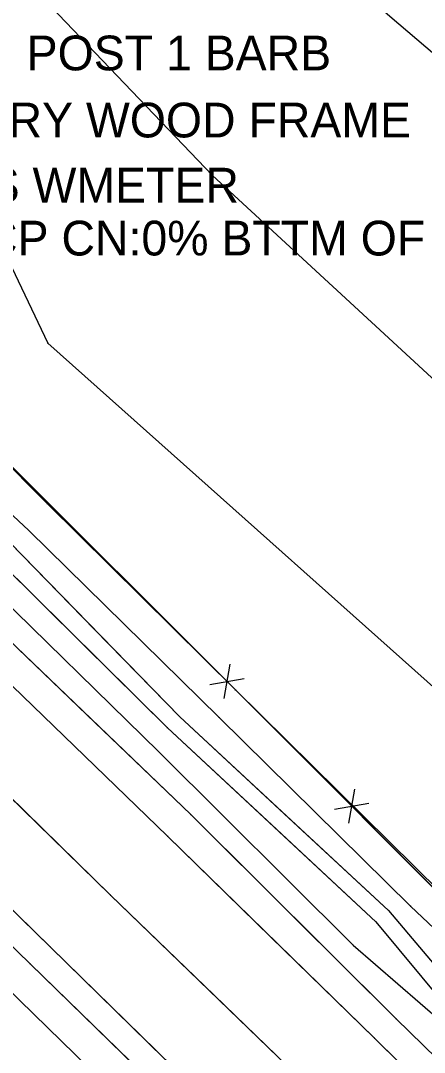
# Model space of a CAD drawing. Extents: x -99999 to 591807, y -99999 to 347168.
# Drawn here: x 588313 to 588371.1, y 346169.7 to 346318.1 of the extents above; entities that cross this region are included whole.
import ezdxf

# ---------------------------------------------------------------- set-up
doc = ezdxf.new("R2010")
doc.units = 0
for name, color, linetype in [('S_BREAKLINE', 7, 'Continuous'), ('S_DITCHLINE', 7, 'Continuous'), ('S_EDGE_PAVEMENT', 7, 'Continuous'), ('S_FENCE', 7, 'Continuous'), ('S_FENCE_ANNOT', 7, 'Continuous'), ('S_GRD_PT_SYM', 7, 'Continuous'), ('S_MSC_PT_SYM', 7, 'Continuous'), ('S_PAVEMENT_CROWN', 7, 'Continuous'), ('S_RDW_PT_SYM', 7, 'Continuous'), ('S_SHOULDER', 7, 'Continuous'), ('S_SIDE_DRAIN_ANNOT', 7, 'Continuous'), ('S_SURVEY_TEXT_ANNOT', 7, 'Continuous'), ('S_WATER_UTILITIES_ANNOT', 7, 'Continuous')]:
    doc.layers.add(name, color=color, linetype=linetype)

msp = doc.modelspace()

# ---------------------------------------------------------------- linework, layer by layer
at = {"layer": 'S_BREAKLINE'}
for points in [[(587985.01, 346494.14), (588043.41, 346436.28), (588108.56, 346374.61), (588173.85, 346311.36), (588242.38, 346247.25), (588302.7, 346186.99), (588369.16, 346122.22), (588383.21, 346097.17), (588432.31, 346045.45), (588485.71, 345983.72), (588533.05, 345919.6)], [(588299.19, 346377.64), (588366.17, 346318.8), (588440.61, 346255.39), (588496.62, 346206.57), (588557.83, 346156.73), (588564.95, 346105.45), (588553.04, 346083.89)], [(588283.57, 346355.46), (588340.6, 346295.86), (588409.28, 346232.54), (588468.37, 346179.49), (588524.07, 346121.54)], [(588270.95, 346334.36), (588298.93, 346309.42), (588316.92, 346271.71), (588387.51, 346208.81), (588441.3, 346152.59), (588498.26, 346098.51), (588551.79, 346050.32), (588556.5, 346044.43)], [(588267.58, 346315.92), (588265.42, 346299.16), (588287.03, 346278.58), (588316.87, 346248.58), (588343.92, 346221.84), (588373.42, 346192.77), (588395.23, 346170.53), (588420.01, 346145.89), (588449.8, 346115.64), (588486.71, 346078.8), (588522.48, 346044.9), (588554.84, 346014.16), (588576.03, 345995.15)], [(588258.5, 346291), (588282.77, 346274.06), (588314.17, 346244.77), (588341.56, 346217.86), (588369.12, 346190.73), (588392.9, 346168.32), (588418.34, 346141.71), (588447.62, 346113.3), (588484.57, 346077), (588520.03, 346043.23), (588550.34, 346012.54), (588575.48, 345989.74), (588578.82, 345983.15)], [(588254.07, 346286.79), (588276.18, 346265.98), (588307.66, 346237.58), (588332.89, 346212.93), (588360.88, 346185.11), (588386.62, 346162.85), (588413.05, 346137.05), (588442.35, 346107.7), (588480.66, 346072.64), (588515.17, 346038.54), (588542.87, 346006.76), (588564.23, 345981.49), (588590.98, 345941.88), (588596.77, 345935.72)]]:
    msp.add_lwpolyline(points, dxfattribs=at)
at = {"layer": 'S_DITCHLINE'}
for points in [[(588257.35, 346289.25), (588280.5, 346271.3), (588311.42, 346243.03), (588335.92, 346217.96), (588365.97, 346190.07), (588375.97, 346178.27), (588390.65, 346166.99), (588416.36, 346140.22), (588445.78, 346111.15), (588483.3, 346075.52), (588519.2, 346042.05), (588548.23, 346010.87), (588571.04, 345986.23), (588581.12, 345970.7), (588597.81, 345946.58), (588601.9, 345941.76), (588631.02, 345942.63), (588635.56, 345948.64), (588633.33, 345950.72), (588636.71, 345965.2), (588640.07, 345982.32), (588641.42, 345998.38)], [(588257.35, 346289.25), (588268.93, 346280.28), (588280.5, 346271.3), (588295.96, 346257.16), (588311.42, 346243.03), (588323.67, 346230.49), (588335.92, 346217.96), (588350.95, 346204.01), (588365.97, 346190.07), (588375.97, 346178.27)], [(588256.25, 346288.52), (588279.62, 346269.83), (588309.93, 346240.28), (588334.15, 346216.38), (588364.16, 346188.47), (588374.07, 346176.5), (588389.18, 346164.47), (588414.62, 346138.08), (588443.67, 346108.88), (588482.06, 346074.03), (588517.39, 346040.35), (588546.17, 346009.02), (588569.05, 345985.25), (588580.19, 345969.8), (588596.13, 345945.07), (588601.11, 345940.15)], [(588256.25, 346288.52), (588267.93, 346279.17), (588279.62, 346269.83), (588294.77, 346255.05), (588309.93, 346240.28), (588322.04, 346228.33), (588334.15, 346216.38), (588349.16, 346202.42), (588364.16, 346188.47), (588374.07, 346176.5)]]:
    msp.add_lwpolyline(points, dxfattribs=at)
at = {"layer": 'S_EDGE_PAVEMENT'}
for points in [[(588006.51, 346515.67), (588037.25, 346486.28), (588068.97, 346456.07), (588098.41, 346427.99), (588126.49, 346401.05), (588156.06, 346372.42), (588184.38, 346345.17), (588213.09, 346317.55), (588241.74, 346289.83), (588275.21, 346257.52), (588304.28, 346229.62), (588334.12, 346200.8), (588363.95, 346171.7), (588391.18, 346144.84), (588419.55, 346117.13), (588447.95, 346088.7), (588472.86, 346062.77), (588495.2, 346037.93), (588515.96, 346012.84), (588538.3, 345983.93), (588553.85, 345961.48), (588569.44, 345935.94), (588581.55, 345913.63)], [(587990.04, 346499.66), (588021.44, 346469.83), (588052.98, 346439.41), (588082.26, 346411.47), (588110.16, 346384.47), (588139.71, 346355.89), (588167.47, 346329.09), (588196.94, 346300.74), (588228.68, 346270.07), (588258.37, 346241.41), (588287.79, 346213.57), (588317.3, 346184.82), (588347.78, 346154.95), (588374.65, 346128.54), (588403.23, 346100.42), (588430.53, 346073), (588454.75, 346047.65), (588476.4, 346023.75), (588497.81, 345997.87), (588518.5, 345970.8), (588533.24, 345949.77), (588549.25, 345924.48)], [(588198.74, 346331.36), (588213.09, 346317.55), (588227.41, 346303.69), (588241.74, 346289.83), (588258.47, 346273.67), (588275.21, 346257.52), (588289.74, 346243.57), (588304.28, 346229.62), (588319.2, 346215.21), (588334.12, 346200.8), (588349.04, 346186.25), (588363.95, 346171.7), (588377.56, 346158.27)], [(588167.47, 346329.09), (588182.21, 346314.92), (588196.94, 346300.74), (588212.81, 346285.4), (588228.68, 346270.07), (588243.52, 346255.74), (588258.37, 346241.41), (588273.08, 346227.49), (588287.79, 346213.57), (588302.54, 346199.19), (588317.3, 346184.82), (588332.54, 346169.88), (588347.78, 346154.95), (588361.21, 346141.75), (588374.65, 346128.54)]]:
    msp.add_lwpolyline(points, dxfattribs=at)
at = {"layer": 'S_FENCE'}
for p, q in [((588287.04, 346278.58), (588343.91, 346221.84)), ((588343.13, 346225.51), (588342.26, 346220.58)), ((588340.23, 346222.61), (588345.16, 346223.48)), ((588343.91, 346221.84), (588395.23, 346170.53)), ((588361.09, 346207.56), (588360.22, 346202.64)), ((588358.19, 346204.67), (588363.11, 346205.53))]:
    msp.add_line(p, q, dxfattribs=at)
for points in [[(588307.28, 346258.39), (588341.01, 346224.73)], [(588343.91, 346221.84), (588359.13, 346206.62)], [(588362.17, 346203.58), (588392.62, 346173.14)]]:
    msp.add_lwpolyline(points, dxfattribs=at)
at = {"layer": 'S_GRD_PT_SYM'}
for points in [[(588340.6, 346295.86), (588340.64, 346295.9), (588340.6, 346295.86), (588340.57, 346295.9), (588340.6, 346295.86), (588340.57, 346295.83), (588340.6, 346295.86), (588340.64, 346295.83)], [(588316.92, 346271.71), (588316.95, 346271.75), (588316.92, 346271.71), (588316.88, 346271.75), (588316.92, 346271.71), (588316.89, 346271.67), (588316.92, 346271.71), (588316.96, 346271.68)], [(588316.87, 346248.58), (588316.91, 346248.61), (588316.87, 346248.58), (588316.84, 346248.61), (588316.87, 346248.58), (588316.84, 346248.54), (588316.87, 346248.58), (588316.91, 346248.54)], [(588314.17, 346244.77), (588314.2, 346244.8), (588314.17, 346244.77), (588314.13, 346244.8), (588314.17, 346244.77), (588314.13, 346244.73), (588314.17, 346244.77), (588314.2, 346244.73)], [(588343.92, 346221.84), (588343.95, 346221.87), (588343.92, 346221.84), (588343.88, 346221.87), (588343.92, 346221.84), (588343.88, 346221.8), (588343.92, 346221.84), (588343.95, 346221.8)], [(588335.92, 346217.96), (588335.96, 346217.99), (588335.92, 346217.96), (588335.89, 346217.99), (588335.92, 346217.96), (588335.89, 346217.92), (588335.92, 346217.96), (588335.96, 346217.92)], [(588341.56, 346217.86), (588341.6, 346217.89), (588341.56, 346217.86), (588341.52, 346217.89), (588341.56, 346217.86), (588341.53, 346217.82), (588341.56, 346217.86), (588341.6, 346217.82)], [(588334.15, 346216.38), (588334.19, 346216.42), (588334.15, 346216.38), (588334.11, 346216.41), (588334.15, 346216.38), (588334.12, 346216.34), (588334.15, 346216.38), (588334.19, 346216.35)], [(588332.89, 346212.93), (588332.92, 346212.97), (588332.89, 346212.93), (588332.85, 346212.97), (588332.89, 346212.93), (588332.85, 346212.89), (588332.89, 346212.93), (588332.92, 346212.89)], [(588369.12, 346190.73), (588369.15, 346190.77), (588369.12, 346190.73), (588369.08, 346190.77), (588369.12, 346190.73), (588369.08, 346190.7), (588369.12, 346190.73), (588369.16, 346190.7)], [(588365.97, 346190.07), (588366.01, 346190.1), (588365.97, 346190.07), (588365.94, 346190.11), (588365.97, 346190.07), (588365.93, 346190.04), (588365.97, 346190.07), (588366, 346190.03)], [(588364.16, 346188.47), (588364.2, 346188.5), (588364.16, 346188.47), (588364.13, 346188.5), (588364.16, 346188.47), (588364.12, 346188.43), (588364.16, 346188.47), (588364.19, 346188.43)], [(588360.88, 346185.11), (588360.91, 346185.15), (588360.88, 346185.11), (588360.84, 346185.14), (588360.88, 346185.11), (588360.85, 346185.07), (588360.88, 346185.11), (588360.92, 346185.08)]]:
    msp.add_lwpolyline(points, close=True, dxfattribs=at)
at = {"layer": 'S_MSC_PT_SYM'}
msp.add_lwpolyline([(588343.91, 346221.84), (588343.91, 346221.89), (588343.91, 346221.84), (588343.86, 346221.84), (588343.91, 346221.84), (588343.91, 346221.79), (588343.91, 346221.84), (588343.96, 346221.84)], dxfattribs=at)
at = {"layer": 'S_PAVEMENT_CROWN'}
for points in [[(587997.94, 346508.04), (588029.71, 346477.77), (588061.36, 346447.92), (588091.09, 346419.11), (588118.07, 346392.84), (588147.79, 346363.81), (588175.77, 346337.12), (588205.85, 346308.09), (588236.22, 346278.66), (588266.55, 346249.5), (588296.48, 346221.11), (588325.95, 346192.27), (588355.72, 346163.52), (588383.28, 346136.41), (588411.18, 346108.72), (588439.24, 346080.6), (588464.53, 346055.01), (588485.92, 346030.52), (588506.56, 346005.75), (588528.34, 345977.31), (588543.88, 345955.52), (588560.06, 345929.96), (588571.31, 345908.67)], [(588190.81, 346322.6), (588205.85, 346308.09), (588221.04, 346293.37), (588236.22, 346278.66), (588251.39, 346264.08), (588266.55, 346249.5), (588281.51, 346235.31), (588296.48, 346221.11), (588311.22, 346206.69), (588325.95, 346192.27), (588340.84, 346177.9), (588355.72, 346163.52), (588369.5, 346149.97), (588383.28, 346136.41)]]:
    msp.add_lwpolyline(points, dxfattribs=at)
at = {"layer": 'S_RDW_PT_SYM'}
for points in [[(588337.48, 346203.89), (588337.52, 346203.92), (588337.48, 346203.89), (588337.45, 346203.92), (588337.48, 346203.89), (588337.45, 346203.85), (588337.48, 346203.89), (588337.52, 346203.85)], [(588334.12, 346200.8), (588334.16, 346200.83), (588334.12, 346200.8), (588334.09, 346200.83), (588334.12, 346200.8), (588334.09, 346200.76), (588334.12, 346200.8), (588334.16, 346200.76)], [(588325.95, 346192.27), (588325.98, 346192.31), (588325.95, 346192.27), (588325.91, 346192.3), (588325.95, 346192.27), (588325.91, 346192.23), (588325.95, 346192.27), (588325.98, 346192.23)], [(588317.3, 346184.82), (588317.33, 346184.86), (588317.3, 346184.82), (588317.26, 346184.86), (588317.3, 346184.82), (588317.26, 346184.78), (588317.3, 346184.82), (588317.33, 346184.79)], [(588314.36, 346182.4), (588314.4, 346182.43), (588314.36, 346182.4), (588314.33, 346182.43), (588314.36, 346182.4), (588314.33, 346182.36), (588314.36, 346182.4), (588314.4, 346182.36)], [(588367.05, 346174.49), (588367.09, 346174.53), (588367.05, 346174.49), (588367.02, 346174.53), (588367.05, 346174.49), (588367.02, 346174.46), (588367.05, 346174.49), (588367.09, 346174.46)], [(588363.95, 346171.7), (588363.98, 346171.73), (588363.95, 346171.7), (588363.91, 346171.73), (588363.95, 346171.7), (588363.91, 346171.66), (588363.95, 346171.7), (588363.98, 346171.66)]]:
    msp.add_lwpolyline(points, close=True, dxfattribs=at)
at = {"layer": 'S_SHOULDER'}
for points in [[(587987.1, 346496.67), (588018.38, 346466.6), (588049.78, 346436.07), (588078.44, 346407.93), (588107.07, 346380.79), (588136.2, 346353.17), (588164.68, 346326.2), (588193.77, 346298.03), (588226.04, 346266.74), (588255.76, 346238.66), (588285.11, 346210.85), (588314.36, 346182.4), (588345, 346152.62), (588372.24, 346126.49), (588400.28, 346098.36), (588427.77, 346070.6), (588452.08, 346045.58), (588473.81, 346021.51), (588494.82, 345995.69), (588515.11, 345968.81), (588530.37, 345947.67), (588545.69, 345922.75)], [(588164.68, 346326.2), (588179.22, 346312.11), (588193.77, 346298.03), (588209.9, 346282.38), (588226.04, 346266.74), (588240.9, 346252.7), (588255.76, 346238.66), (588270.43, 346224.76), (588285.11, 346210.85), (588299.74, 346196.63), (588314.36, 346182.4), (588329.68, 346167.51), (588345, 346152.62), (588358.62, 346139.56), (588372.24, 346126.49)], [(588252.48, 346285.37), (588278.16, 346259.92), (588307.53, 346232.6), (588337.48, 346203.89), (588367.05, 346174.49), (588394.55, 346147.7), (588422.75, 346120.31), (588450.95, 346091.7), (588476.15, 346065.84), (588498.12, 346041.11), (588519.59, 346015.34), (588541.8, 345986.58), (588557.38, 345963.85), (588573.14, 345938.09), (588585.12, 345914.74)], [(588252.48, 346285.37), (588265.32, 346272.65), (588278.16, 346259.92), (588292.84, 346246.26), (588307.53, 346232.6), (588322.51, 346218.25), (588337.48, 346203.89), (588352.27, 346189.19), (588367.05, 346174.49), (588380.8, 346161.1)]]:
    msp.add_lwpolyline(points, dxfattribs=at)

# ---------------------------------------------------------------- texts
at = {"layer": 'S_FENCE_ANNOT'}
msp.add_text("4' NET METAL POST 1 BARB", height=5, dxfattribs=at).set_placement((588267.63, 346310.98))
at = {"layer": 'S_SIDE_DRAIN_ANNOT'}
msp.add_text('DI:24" RCP TY:RCP CN:0% BTTM OF', height=5, dxfattribs=at).set_placement((588256.31, 346284.34))
at = {"layer": 'S_SURVEY_TEXT_ANNOT'}
msp.add_text('ASPHALT DW TO 1 STRY WOOD FRAME', height=5, dxfattribs=at).set_placement((588240.67, 346301.33))
at = {"layer": 'S_WATER_UTILITIES_ANNOT'}
msp.add_text('LAST SHOT IS WMETER', height=5, dxfattribs=at).set_placement((588267.53, 346291.96))

doc.saveas('drawing.dxf')
